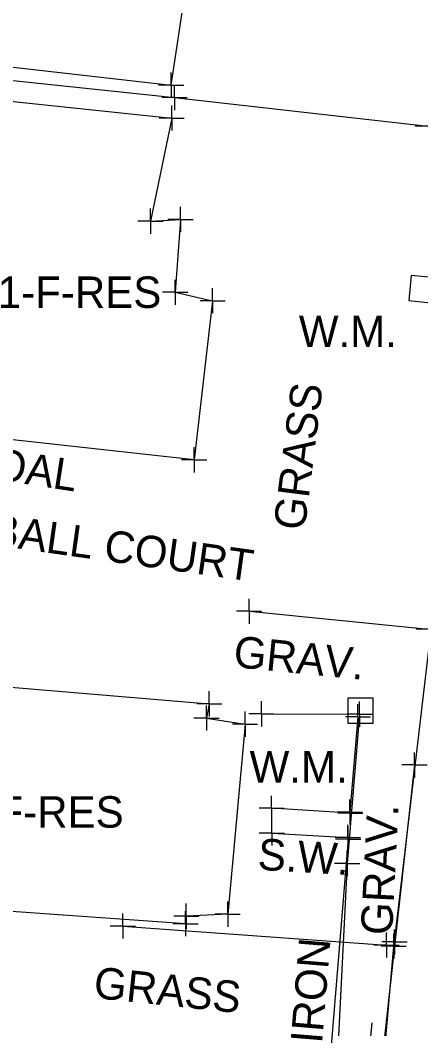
# Model space of a CAD drawing. Extents: x 0 to 1944463, y 0 to 420651.
# Drawn here: x 1943336.5 to 1943400.2, y 417568.2 to 417728.5 of the extents above; entities that cross this region are included whole.
import ezdxf

# ---------------------------------------------------------------- set-up
doc = ezdxf.new("R2010")
doc.units = 0
for name, color, linetype in [('SUR - NON-TRAN - Buildings', 7, 'Continuous'), ('SUR - NON-TRAN - Buildings - Points - Locators', 7, 'Continuous'), ('SUR - NON-TRAN - Buildings Text', 7, 'Continuous'), ('SUR - NON-TRAN - Features', 7, 'Continuous'), ('SUR - NON-TRAN - Features - Points - Locators', 7, 'Continuous'), ('SUR - NON-TRAN - Features Text', 7, 'Continuous'), ('SUR - PROPERTY - Property Lines', 7, 'Continuous'), ('SUR - TRAN - Features', 7, 'Continuous'), ('SUR - TRAN - Features - Points - Locators', 7, 'Continuous'), ('SUR - TRAN - Features Text', 7, 'Continuous'), ('SUR - TRAN - Roads', 7, 'Continuous'), ('SUR - UTL - Gas', 7, 'Continuous'), ('SUR - UTL - Gas - Points - Locators', 7, 'Continuous'), ('SUR - UTL - Poles and Miscellaneous', 7, 'Continuous'), ('SUR - UTL - Water', 7, 'Continuous'), ('SUR - UTL - Water Text', 7, 'Continuous'), ('SUR - VEG - Features Text', 7, 'Continuous')]:
    doc.layers.add(name, color=color, linetype=linetype)

msp = doc.modelspace()

# ---------------------------------------------------------------- linework, layer by layer
at = {"layer": 'SUR - NON-TRAN - Buildings'}
for points in [[(1943360.56, 417712.96), (1943357.19, 417696.57), (1943361.97, 417696.86), (1943361.12, 417685.26), (1943367.06, 417683.93), (1943364.12, 417658.65), (1943325.64, 417662.9), (1943333.86, 417715.76)], [(1943306.35, 417610.73), (1943321.71, 417609.41), (1943322.95, 417623.53), (1943366.54, 417619.86), (1943366.1, 417617.6), (1943372.22, 417616.64), (1943369.47, 417586.43), (1943362.88, 417586.12), (1943362.77, 417584.92), (1943332.07, 417587.08), (1943332.05, 417581.82), (1943319.95, 417582.88), (1943319.1, 417589.41), (1943304.54, 417590.87)]]:
    msp.add_lwpolyline(points, close=True, dxfattribs=at)
at = {"layer": 'SUR - NON-TRAN - Buildings - Points - Locators'}
for p, q in [((1943360.56, 417712.96), (1943360.56, 417714.96)), ((1943360.56, 417712.96), (1943358.56, 417712.96)), ((1943360.56, 417712.96), (1943362.56, 417712.96)), ((1943360.56, 417712.96), (1943360.56, 417710.96)), ((1943357.19, 417696.57), (1943357.19, 417698.57)), ((1943361.97, 417696.86), (1943361.97, 417698.86)), ((1943357.19, 417696.57), (1943355.19, 417696.57)), ((1943357.19, 417696.57), (1943359.19, 417696.57)), ((1943357.19, 417696.57), (1943357.19, 417694.57)), ((1943361.97, 417696.86), (1943359.97, 417696.86)), ((1943361.97, 417696.86), (1943363.97, 417696.86)), ((1943361.97, 417696.86), (1943361.97, 417694.86)), ((1943361.12, 417685.26), (1943361.12, 417687.26)), ((1943361.12, 417685.26), (1943359.12, 417685.26)), ((1943361.12, 417685.26), (1943363.12, 417685.26)), ((1943361.12, 417685.26), (1943361.12, 417683.26)), ((1943367.06, 417683.93), (1943367.06, 417685.93)), ((1943367.06, 417683.93), (1943365.06, 417683.93)), ((1943367.06, 417683.93), (1943369.06, 417683.93)), ((1943367.06, 417683.93), (1943367.06, 417681.93)), ((1943364.12, 417658.65), (1943364.12, 417660.65)), ((1943364.12, 417658.65), (1943362.12, 417658.65)), ((1943364.12, 417658.65), (1943366.12, 417658.65)), ((1943364.12, 417658.65), (1943364.12, 417656.65)), ((1943366.54, 417619.86), (1943366.54, 417621.86)), ((1943366.54, 417619.86), (1943364.54, 417619.86)), ((1943366.1, 417617.6), (1943366.1, 417619.6)), ((1943366.54, 417619.86), (1943368.54, 417619.86)), ((1943366.54, 417619.86), (1943366.54, 417617.86)), ((1943366.1, 417617.6), (1943364.1, 417617.6)), ((1943366.1, 417617.6), (1943368.1, 417617.6)), ((1943366.1, 417617.6), (1943366.1, 417615.6)), ((1943372.22, 417616.64), (1943372.22, 417618.64)), ((1943372.22, 417616.64), (1943370.22, 417616.64)), ((1943372.22, 417616.64), (1943374.22, 417616.64)), ((1943372.22, 417616.64), (1943372.22, 417614.64)), ((1943369.47, 417586.43), (1943369.47, 417588.43)), ((1943362.77, 417584.92), (1943362.77, 417586.92)), ((1943362.88, 417586.12), (1943362.88, 417588.12)), ((1943362.88, 417586.12), (1943360.88, 417586.12)), ((1943362.88, 417586.12), (1943364.88, 417586.12)), ((1943362.88, 417586.12), (1943362.88, 417584.12)), ((1943369.47, 417586.43), (1943367.47, 417586.43)), ((1943369.47, 417586.43), (1943371.47, 417586.43)), ((1943369.47, 417586.43), (1943369.47, 417584.43)), ((1943362.77, 417584.92), (1943360.77, 417584.92)), ((1943362.77, 417584.92), (1943364.77, 417584.92)), ((1943362.77, 417584.92), (1943362.77, 417582.92))]:
    msp.add_line(p, q, dxfattribs=at)
at = {"layer": 'SUR - NON-TRAN - Features'}
for points in [[(1943351.38, 417784.34), (1943356.84, 417835.9), (1943311.89, 417843.21), (1943302.96, 417800.81), (1943294.88, 417725.65), (1943360.47, 417718.18), (1943362.47, 417731.46)], [(1943242.05, 417651.23), (1943255.39, 417693.33), (1943266.15, 417726.25), (1943294.45, 417723.19), (1943361.01, 417716.22), (1943401.26, 417711.69)], [(1943390.17, 417617.79), (1943388.88, 417602.66)], [(1943388.95, 417602.47), (1943376.44, 417603.26)], [(1943376.47, 417599.33), (1943388.57, 417598.61)], [(1943388.62, 417598.37), (1943385.76, 417563.6)]]:
    msp.add_lwpolyline(points, dxfattribs=at)
at = {"layer": 'SUR - NON-TRAN - Features - Points - Locators'}
for p, q in [((1943360.47, 417718.18), (1943360.47, 417720.18)), ((1943360.47, 417718.18), (1943358.47, 417718.18)), ((1943360.47, 417718.18), (1943362.47, 417718.18)), ((1943360.47, 417718.18), (1943360.47, 417716.18)), ((1943361.01, 417716.22), (1943361.01, 417718.22)), ((1943361.01, 417716.22), (1943359.01, 417716.22)), ((1943361.01, 417716.22), (1943363.01, 417716.22)), ((1943361.01, 417716.22), (1943361.01, 417714.22)), ((1943401.26, 417711.69), (1943399.26, 417711.69)), ((1943390.17, 417617.79), (1943390.17, 417619.79)), ((1943390.17, 417617.79), (1943388.17, 417617.79)), ((1943390.17, 417617.79), (1943392.17, 417617.79)), ((1943390.17, 417617.79), (1943390.17, 417615.79)), ((1943376.44, 417603.26), (1943376.44, 417605.26)), ((1943388.88, 417602.66), (1943388.88, 417604.66)), ((1943388.95, 417602.47), (1943388.95, 417604.47)), ((1943376.44, 417603.26), (1943374.44, 417603.26)), ((1943376.44, 417603.26), (1943378.44, 417603.26)), ((1943376.44, 417603.26), (1943376.44, 417601.26)), ((1943376.47, 417599.33), (1943376.47, 417601.33)), ((1943388.88, 417602.66), (1943386.88, 417602.66)), ((1943388.95, 417602.47), (1943386.95, 417602.47)), ((1943388.88, 417602.66), (1943390.88, 417602.66)), ((1943388.88, 417602.66), (1943388.88, 417600.66)), ((1943388.95, 417602.47), (1943390.95, 417602.47)), ((1943388.95, 417602.47), (1943388.95, 417600.47)), ((1943388.57, 417598.61), (1943388.57, 417600.61)), ((1943388.62, 417598.37), (1943388.62, 417600.37)), ((1943376.47, 417599.33), (1943374.47, 417599.33)), ((1943376.47, 417599.33), (1943378.47, 417599.33)), ((1943376.47, 417599.33), (1943376.47, 417597.33)), ((1943388.57, 417598.61), (1943386.57, 417598.61)), ((1943388.62, 417598.37), (1943386.62, 417598.37)), ((1943388.57, 417598.61), (1943390.57, 417598.61)), ((1943388.57, 417598.61), (1943388.57, 417596.61)), ((1943388.62, 417598.37), (1943390.62, 417598.37)), ((1943388.62, 417598.37), (1943388.62, 417596.37))]:
    msp.add_line(p, q, dxfattribs=at)
at = {"layer": 'SUR - PROPERTY - Property Lines'}
for q in [(1943399.16, 417612.14), (1943397.16, 417610.14), (1943401.16, 417610.14), (1943399.16, 417608.14)]:
    msp.add_line((1943399.16, 417610.14), q, dxfattribs=at)
at = {"layer": 'SUR - TRAN - Features'}
for points in [[(1943372.86, 417634.57), (1943401.4, 417631.75)], [(1943374.81, 417618.29), (1943390.43, 417618.21), (1943388.45, 417594.47), (1943386.82, 417561.78), (1943393.5, 417561.71)]]:
    msp.add_lwpolyline(points, dxfattribs=at)
at = {"layer": 'SUR - TRAN - Features - Points - Locators'}
for p, q in [((1943372.86, 417634.57), (1943372.86, 417636.57)), ((1943372.86, 417634.57), (1943370.86, 417634.57)), ((1943372.86, 417634.57), (1943374.86, 417634.57)), ((1943372.86, 417634.57), (1943372.86, 417632.57)), ((1943401.4, 417631.75), (1943399.4, 417631.75)), ((1943374.81, 417618.29), (1943374.81, 417620.29)), ((1943374.81, 417618.28), (1943374.81, 417620.28)), ((1943390.43, 417618.21), (1943390.43, 417620.21)), ((1943374.81, 417618.29), (1943372.81, 417618.29)), ((1943374.81, 417618.28), (1943372.81, 417618.28)), ((1943374.81, 417618.29), (1943376.81, 417618.29)), ((1943374.81, 417618.29), (1943374.81, 417616.29)), ((1943374.81, 417618.28), (1943376.81, 417618.28)), ((1943374.81, 417618.28), (1943374.81, 417616.28)), ((1943390.43, 417618.21), (1943388.43, 417618.21)), ((1943390.43, 417618.21), (1943392.43, 417618.21)), ((1943390.43, 417618.21), (1943390.43, 417616.21)), ((1943388.45, 417594.47), (1943388.45, 417596.47)), ((1943388.45, 417594.47), (1943386.45, 417594.47)), ((1943388.45, 417594.47), (1943390.45, 417594.47)), ((1943388.45, 417594.47), (1943388.45, 417592.47))]:
    msp.add_line(p, q, dxfattribs=at)
at = {"layer": 'SUR - TRAN - Roads'}
msp.add_lwpolyline([(1943399.16, 417610.14), (1943393.78, 417561.65), (1943391.45, 417535.79), (1943387.01, 417496.57), (1943384.39, 417476.78), (1943383.86, 417459.39), (1943381.35, 417448.68)], dxfattribs=at)
at = {"layer": 'SUR - UTL - Gas'}
for points in [[(1943395.98, 417582.02), (1943402.17, 417634.75), (1943407.11, 417688.53), (1943404.78, 417721.72)], [(1943352.79, 417584.55), (1943394.71, 417581.53)], [(1943380.61, 417418.36), (1943384.69, 417441.47), (1943389, 417493.44), (1943390.6, 417521.05), (1943395.85, 417581.37)]]:
    msp.add_lwpolyline(points, dxfattribs=at)
at = {"layer": 'SUR - UTL - Gas - Points - Locators'}
for p, q in [((1943352.79, 417584.55), (1943352.79, 417586.55)), ((1943352.79, 417584.55), (1943350.79, 417584.55)), ((1943352.79, 417584.55), (1943354.79, 417584.55)), ((1943352.79, 417584.55), (1943352.79, 417582.55)), ((1943395.98, 417582.02), (1943395.98, 417584.02)), ((1943395.98, 417582.02), (1943393.98, 417582.02)), ((1943394.71, 417581.53), (1943394.71, 417583.53)), ((1943395.85, 417581.37), (1943395.85, 417583.37)), ((1943395.98, 417582.02), (1943397.98, 417582.02)), ((1943395.98, 417582.02), (1943395.98, 417580.02)), ((1943394.71, 417581.53), (1943392.71, 417581.53)), ((1943395.85, 417581.37), (1943393.85, 417581.37)), ((1943394.71, 417581.53), (1943396.71, 417581.53)), ((1943394.71, 417581.53), (1943394.71, 417579.53)), ((1943395.85, 417581.37), (1943397.85, 417581.37)), ((1943395.85, 417581.37), (1943395.85, 417579.37))]:
    msp.add_line(p, q, dxfattribs=at)
at = {"layer": 'SUR - UTL - Poles and Miscellaneous'}
msp.add_line((1943392.06, 417565.42), (1943392.43, 417569.15), dxfattribs=at)
at = {"layer": 'SUR - UTL - Water'}
msp.add_line((1943390.56, 417618.77), (1943390.56, 417618.77), dxfattribs=at)
for points in [[(1943402.61, 417687.54), (1943398.63, 417687.94), (1943398.23, 417683.96), (1943402.21, 417683.56), (1943402.61, 417687.54)], [(1943388.56, 417620.77), (1943388.56, 417616.77), (1943392.56, 417616.77), (1943392.56, 417620.77), (1943388.56, 417620.77)]]:
    msp.add_lwpolyline(points, dxfattribs=at)

# ---------------------------------------------------------------- texts
at = {"layer": 'SUR - NON-TRAN - Buildings Text'}
for s, p in [('1-F-RES', (1943332.91, 417682.78)), ('2-F-RES', (1943326.92, 417600.18))]:
    msp.add_text(s, height=5, dxfattribs=at).set_placement(p)
at = {"layer": 'SUR - NON-TRAN - Features Text'}
for s, rotation, p in [('BASKETBALL GOAL', 351.2369, (1943282.72, 417663.21)), ('CONC. BASKETBALL COURT', 351.9522, (1943282.28, 417652.15)), ('S.W.', 356.6154, (1943374.15, 417593.5)), ('IRON', 85.301, (1943384.45, 417565.78))]:
    msp.add_text(s, height=5, rotation=rotation, dxfattribs=at).set_placement(p)
at = {"layer": 'SUR - TRAN - Features Text'}
for rotation, p in [(354.3622, (1943370.24, 417625.72)), (87.1425, (1943395.59, 417583.02))]:
    msp.add_text('GRAV.', height=5, rotation=rotation, dxfattribs=at).set_placement(p)
at = {"layer": 'SUR - UTL - Water Text'}
for p in [(1943380.77, 417676.55), (1943372.94, 417607.35)]:
    msp.add_text('W.M.', height=5, dxfattribs=at).set_placement(p)
at = {"layer": 'SUR - VEG - Features Text'}
for rotation, p in [(82.8792, (1943381.69, 417647.29)), (354.0221, (1943348.01, 417573.13))]:
    msp.add_text('GRASS', height=5, rotation=rotation, dxfattribs=at).set_placement(p)

doc.saveas('drawing.dxf')
